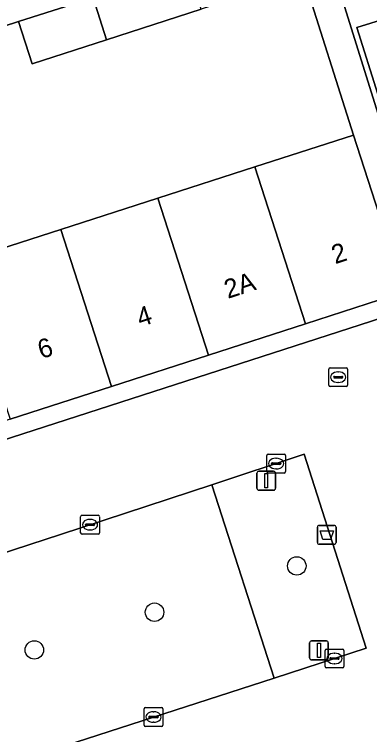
# Model space of a CAD drawing. Extents: x 159371 to 159986, y 382987 to 383597.
# Drawn here: x 159681.71 to 159700.54, y 383202.38 to 383240.55 of the extents above; entities that cross this region are included whole.
import ezdxf

# ---------------------------------------------------------------- set-up
doc = ezdxf.new("R2010")
doc.units = 0
for name, color, linetype in [('IMGEO_Afvalbak', 7, 'Continuous'), ('IMGEO_Boom', 7, 'Continuous'), ('IMGEO_Erf', 7, 'Continuous'), ('IMGEO_Groenvoorziening', 7, 'Continuous'), ('IMGEO_Kolk', 7, 'Continuous'), ('IMGEO_Lichtmast', 7, 'Continuous'), ('IMGEO_Pand', 7, 'Continuous'), ('IMGEO_Pand_nummerreeks', 7, 'Continuous'), ('IMGEO_Rijbaan_lokaal_open', 7, 'Continuous'), ('IMGEO_Rioolput', 7, 'Continuous'), ('IMGEO_Voetpad_open', 7, 'Continuous')]:
    doc.layers.add(name, color=color, linetype=linetype)

msp = doc.modelspace()

# ---------------------------------------------------------------- linework, layer by layer
at = {"layer": 'IMGEO_Afvalbak'}
for p, q in [((159697.768, 383212.573), (159697.768, 383213.373)), ((159697.768, 383213.373), (159697.768, 383212.573)), ((159697.868, 383213.473), (159698.658, 383213.473)), ((159698.658, 383213.473), (159697.868, 383213.473)), ((159698.758, 383213.373), (159698.758, 383212.573)), ((159698.758, 383212.573), (159698.758, 383213.373)), ((159698.658, 383212.473), (159697.868, 383212.473)), ((159697.868, 383212.473), (159698.658, 383212.473))]:
    msp.add_line(p, q, dxfattribs=at)
msp.add_lwpolyline([(159697.911, 383213.187), (159698.615, 383213.187), (159698.466, 383212.717), (159698.06, 383212.717), (159697.911, 383213.187)], dxfattribs=at)
for centre, start, end in [((159697.868, 383213.373), 90, 180), ((159697.868, 383213.373), 90, 180), ((159698.658, 383213.373), 0, 90), ((159698.658, 383213.373), 360, 90), ((159697.868, 383212.573), 180, 270), ((159697.868, 383212.573), 180, 270), ((159698.658, 383212.573), 270, 0), ((159698.658, 383212.573), 270, 0)]:
    msp.add_arc(centre, 0.1, start, end, dxfattribs=at)
at = {"layer": 'IMGEO_Boom'}
for centre in [(159696.677, 383211.322), (159689.133, 383208.87), (159682.763, 383206.871)]:
    msp.add_circle(centre, 0.489, dxfattribs=at)
at = {"layer": 'IMGEO_Erf'}
for points in [[(159697.021, 383242.578), (159691.602, 383240.826), (159686.595, 383239.208), (159682.646, 383237.931), (159681.925, 383240.172), (159679.518, 383239.394), (159680.291, 383237.004), (159675.967, 383235.606), (159678.732, 383227.401), (159684.163, 383229.154), (159689.304, 383230.813), (159694.444, 383232.473), (159699.678, 383234.162)], [(159702.32, 383240.621), (159703.388, 383237.179), (159704.594, 383233.291), (159702.139, 383232.53), (159700.963, 383236.318), (159699.864, 383239.859)]]:
    msp.add_lwpolyline(points, close=True, dxfattribs=at)
msp.add_lwpolyline([(159698.877, 383242.072), (159702.568, 383230.227)], dxfattribs=at)
at = {"layer": 'IMGEO_Groenvoorziening'}
msp.add_lwpolyline([(159695.472, 383205.38), (159700.356, 383206.959), (159697.07, 383217.238), (159692.168, 383215.628)], close=True, dxfattribs=at)
at = {"layer": 'IMGEO_Kolk'}
for p, q in [((159695.08, 383216.322), (159695.08, 383217.174)), ((159695.155, 383217.248), (159696.007, 383217.248)), ((159696.081, 383217.174), (159696.081, 383216.322)), ((159695.382, 383216.791), (159695.78, 383216.791)), ((159695.568, 383217.028), (159695.593, 383217.028)), ((159695.339, 383216.742), (159695.339, 383216.754)), ((159695.777, 383216.705), (159695.379, 383216.705)), ((159695.591, 383216.468), (159695.566, 383216.468)), ((159695.823, 383216.754), (159695.823, 383216.742)), ((159696.007, 383216.248), (159695.155, 383216.248)), ((159685.216, 383213.082), (159685.216, 383213.934)), ((159685.291, 383214.008), (159686.143, 383214.008)), ((159685.704, 383213.788), (159685.729, 383213.788)), ((159686.217, 383213.934), (159686.217, 383213.082)), ((159685.475, 383213.502), (159685.475, 383213.514)), ((159685.913, 383213.465), (159685.515, 383213.465)), ((159685.518, 383213.551), (159685.916, 383213.551)), ((159685.959, 383213.514), (159685.959, 383213.502)), ((159686.143, 383213.008), (159685.291, 383213.008)), ((159685.727, 383213.228), (159685.702, 383213.228)), ((159698.173, 383205.99), (159698.173, 383206.842)), ((159698.248, 383206.916), (159699.1, 383206.916)), ((159699.174, 383206.842), (159699.174, 383205.99)), ((159698.475, 383206.459), (159698.873, 383206.459)), ((159698.661, 383206.696), (159698.686, 383206.696)), ((159698.432, 383206.41), (159698.432, 383206.422)), ((159698.87, 383206.373), (159698.472, 383206.373)), ((159698.684, 383206.136), (159698.659, 383206.136)), ((159698.916, 383206.422), (159698.916, 383206.41)), ((159699.1, 383205.916), (159698.248, 383205.916)), ((159688.656, 383203.816), (159689.508, 383203.816)), ((159688.581, 383202.89), (159688.581, 383203.742)), ((159689.069, 383203.596), (159689.094, 383203.596)), ((159689.582, 383203.742), (159689.582, 383202.89)), ((159688.84, 383203.31), (159688.84, 383203.322)), ((159689.278, 383203.273), (159688.88, 383203.273)), ((159688.883, 383203.359), (159689.281, 383203.359)), ((159689.092, 383203.036), (159689.067, 383203.036)), ((159689.324, 383203.322), (159689.324, 383203.31)), ((159689.508, 383202.816), (159688.656, 383202.816))]:
    msp.add_line(p, q, dxfattribs=at)
for points in [[(159695.08, 383216.322), (159695.08, 383217.174)], [(159695.155, 383217.248), (159696.007, 383217.248)], [(159696.081, 383217.174), (159696.081, 383216.322)], [(159696.007, 383216.248), (159695.155, 383216.248)], [(159685.216, 383213.082), (159685.216, 383213.934)], [(159685.291, 383214.008), (159686.143, 383214.008)], [(159686.217, 383213.934), (159686.217, 383213.082)], [(159686.143, 383213.008), (159685.291, 383213.008)], [(159698.173, 383205.99), (159698.173, 383206.842)], [(159698.248, 383206.916), (159699.1, 383206.916)], [(159699.174, 383206.842), (159699.174, 383205.99)], [(159699.1, 383205.916), (159698.248, 383205.916)], [(159688.656, 383203.816), (159689.508, 383203.816)], [(159688.581, 383202.89), (159688.581, 383203.742)], [(159689.582, 383203.742), (159689.582, 383202.89)], [(159689.508, 383202.816), (159688.656, 383202.816)]]:
    msp.add_lwpolyline(points, dxfattribs=at)
for centre, radius, start, end in [((159695.157, 383217.172), 0.0765, 91.552, 178.448), ((159695.157, 383217.172), 0.0765, 91.552, 178.448), ((159696.005, 383217.172), 0.0765, 1.552, 88.448), ((159696.005, 383217.172), 0.0765, 1.552, 88.448), ((159695.379, 383216.751), 0.0403, 85.8775, 175.7526), ((159695.784, 383216.753), 0.0386, 1.7309, 96.639), ((159695.376, 383216.741), 0.0366, 178.938, 274.7102), ((159695.78, 383216.748), 0.043, 264.8664, 352.4533), ((159695.157, 383216.324), 0.0765, 181.552, 268.448), ((159695.157, 383216.324), 0.0765, 181.552, 268.448), ((159696.005, 383216.324), 0.0765, 271.552, 358.448), ((159696.005, 383216.324), 0.0765, 271.552, 358.448), ((159685.293, 383213.932), 0.0765, 91.552, 178.448), ((159685.293, 383213.932), 0.0765, 91.552, 178.448), ((159686.141, 383213.932), 0.0765, 1.552, 88.448), ((159686.141, 383213.932), 0.0765, 1.552, 88.448), ((159685.515, 383213.511), 0.0403, 85.8775, 175.7526), ((159685.512, 383213.501), 0.0366, 178.938, 274.7102), ((159685.916, 383213.508), 0.043, 264.8664, 352.4533), ((159685.92, 383213.513), 0.0386, 1.7309, 96.639), ((159685.293, 383213.084), 0.0765, 181.552, 268.448), ((159685.293, 383213.084), 0.0765, 181.552, 268.448), ((159686.141, 383213.084), 0.0765, 271.552, 358.448), ((159686.141, 383213.084), 0.0765, 271.552, 358.448), ((159698.25, 383206.84), 0.0765, 91.552, 178.448), ((159698.25, 383206.84), 0.0765, 91.552, 178.448), ((159699.098, 383206.84), 0.0765, 1.552, 88.448), ((159699.098, 383206.84), 0.0765, 1.552, 88.448), ((159698.472, 383206.419), 0.0403, 85.8775, 175.7526), ((159698.877, 383206.421), 0.0386, 1.7309, 96.639), ((159698.469, 383206.409), 0.0366, 178.938, 274.7102), ((159698.873, 383206.416), 0.043, 264.8664, 352.4533), ((159698.25, 383205.992), 0.0765, 181.552, 268.448), ((159698.25, 383205.992), 0.0765, 181.552, 268.448), ((159699.098, 383205.992), 0.0765, 271.552, 358.448), ((159699.098, 383205.992), 0.0765, 271.552, 358.448), ((159688.658, 383203.74), 0.0765, 91.552, 178.448), ((159688.658, 383203.74), 0.0765, 91.552, 178.448), ((159689.506, 383203.74), 0.0765, 1.552, 88.448), ((159689.506, 383203.74), 0.0765, 1.552, 88.448), ((159688.88, 383203.319), 0.0403, 85.8775, 175.7526), ((159688.877, 383203.309), 0.0366, 178.938, 274.7102), ((159689.281, 383203.316), 0.043, 264.8664, 352.4533), ((159689.285, 383203.321), 0.0386, 1.7309, 96.639), ((159688.658, 383202.892), 0.0765, 181.552, 268.448), ((159688.658, 383202.892), 0.0765, 181.552, 268.448), ((159689.506, 383202.892), 0.0765, 271.552, 358.448), ((159689.506, 383202.892), 0.0765, 271.552, 358.448)]:
    msp.add_arc(centre, radius, start, end, dxfattribs=at)
for centre, major_axis, ratio, start_param, end_param in [((159695.567, 383216.748), (-0.387, 0.002), 0.722429, 4.712389, 7.853982), ((159695.592, 383216.748), (-0.39, 0.002), 0.717154, 1.570796, 4.712389), ((159685.703, 383213.508), (-0.387, 0.002), 0.722429, 4.712389, 7.853982), ((159685.728, 383213.508), (-0.39, 0.002), 0.717154, 1.570796, 4.712389), ((159698.66, 383206.416), (-0.387, 0.002), 0.722429, 4.712389, 7.853982), ((159698.685, 383206.416), (-0.39, 0.002), 0.717154, 1.570796, 4.712389), ((159689.068, 383203.316), (-0.387, 0.002), 0.722429, 4.712389, 7.853982), ((159689.093, 383203.316), (-0.39, 0.002), 0.717154, 1.570796, 4.712389)]:
    msp.add_ellipse(centre, major_axis=major_axis, ratio=ratio, start_param=start_param, end_param=end_param, dxfattribs=at)
at = {"layer": 'IMGEO_Lichtmast'}
for p, q in [((159694.559, 383215.439), (159694.559, 383216.239)), ((159694.559, 383216.239), (159694.559, 383215.439)), ((159694.659, 383216.339), (159695.449, 383216.339)), ((159695.449, 383216.339), (159694.659, 383216.339)), ((159695.549, 383216.239), (159695.549, 383215.439)), ((159695.549, 383215.439), (159695.549, 383216.239)), ((159695.449, 383215.339), (159694.659, 383215.339)), ((159694.659, 383215.339), (159695.449, 383215.339)), ((159697.354, 383206.447), (159697.354, 383207.247)), ((159697.354, 383207.247), (159697.354, 383206.447)), ((159697.454, 383207.347), (159698.244, 383207.347)), ((159698.244, 383207.347), (159697.454, 383207.347)), ((159698.344, 383207.247), (159698.344, 383206.447)), ((159698.344, 383206.447), (159698.344, 383207.247)), ((159698.244, 383206.347), (159697.454, 383206.347)), ((159697.454, 383206.347), (159698.244, 383206.347))]:
    msp.add_line(p, q, dxfattribs=at)
for points in [[(159694.979, 383216.214), (159695.129, 383216.214), (159695.129, 383215.464), (159694.979, 383215.464), (159694.979, 383216.214)], [(159697.774, 383207.222), (159697.924, 383207.222), (159697.924, 383206.472), (159697.774, 383206.472), (159697.774, 383207.222)]]:
    msp.add_lwpolyline(points, dxfattribs=at)
for centre, start, end in [((159694.659, 383216.239), 90, 180), ((159694.659, 383216.239), 90, 180), ((159695.449, 383216.239), 0, 90), ((159695.449, 383216.239), 360, 90), ((159694.659, 383215.439), 180, 270), ((159694.659, 383215.439), 180, 270), ((159695.449, 383215.439), 270, 0), ((159695.449, 383215.439), 270, 0), ((159697.454, 383207.247), 90, 180), ((159697.454, 383207.247), 90, 180), ((159698.244, 383207.247), 0, 90), ((159698.244, 383207.247), 360, 90), ((159697.454, 383206.447), 180, 270), ((159697.454, 383206.447), 180, 270), ((159698.244, 383206.447), 270, 0), ((159698.244, 383206.447), 270, 0)]:
    msp.add_arc(centre, 0.1, start, end, dxfattribs=at)
at = {"layer": 'IMGEO_Pand'}
for points in [[(159691.602, 383240.826), (159690.881, 383243.068), (159685.873, 383241.448), (159686.595, 383239.208)], [(159686.595, 383239.208), (159685.873, 383241.448), (159681.925, 383240.172), (159682.646, 383237.931)], [(159700.963, 383236.318), (159703.388, 383237.179), (159702.32, 383240.621), (159699.864, 383239.859)], [(159697.129, 383224.153), (159702.363, 383225.842), (159699.678, 383234.162), (159694.444, 383232.473)], [(159689.304, 383230.813), (159691.988, 383222.493), (159697.129, 383224.153), (159694.444, 383232.473)], [(159684.163, 383229.154), (159686.848, 383220.834), (159691.988, 383222.493), (159689.304, 383230.813)], [(159684.163, 383229.154), (159678.732, 383227.401), (159679.596, 383224.722), (159680.542, 383221.913), (159681.488, 383219.104), (159686.848, 383220.834)]]:
    msp.add_lwpolyline(points, close=True, dxfattribs=at)
at = {"layer": 'IMGEO_Rijbaan_lokaal_open'}
msp.add_lwpolyline([(159702.938, 383225.039), (159675.192, 383216.084), (159669.539, 383233.494), (159664.664, 383231.911), (159670.061, 383215.347), (159670.327, 383214.53), (159657.259, 383210.227)], dxfattribs=at)
msp.add_lwpolyline([(159700.356, 383206.959), (159695.472, 383205.38), (159673.271, 383198.205), (159668.166, 383196.555), (159665.011, 383206.746), (159670.044, 383208.389), (159684.151, 383212.994), (159692.168, 383215.628), (159697.07, 383217.238)], close=True, dxfattribs=at)
at = {"layer": 'IMGEO_Rioolput'}
for p, q in [((159698.371, 383220.899), (159698.371, 383221.751)), ((159698.446, 383221.825), (159699.298, 383221.825)), ((159699.372, 383221.751), (159699.372, 383220.899)), ((159698.673, 383221.368), (159699.071, 383221.368)), ((159698.859, 383221.605), (159698.884, 383221.605)), ((159698.63, 383221.319), (159698.63, 383221.331)), ((159699.068, 383221.282), (159698.67, 383221.282)), ((159698.882, 383221.045), (159698.857, 383221.045)), ((159699.114, 383221.331), (159699.114, 383221.319)), ((159699.298, 383220.825), (159698.446, 383220.825))]:
    msp.add_line(p, q, dxfattribs=at)
for points in [[(159698.371, 383220.899), (159698.371, 383221.751)], [(159698.446, 383221.825), (159699.298, 383221.825)], [(159699.372, 383221.751), (159699.372, 383220.899)], [(159699.298, 383220.825), (159698.446, 383220.825)]]:
    msp.add_lwpolyline(points, dxfattribs=at)
for centre, radius, start, end in [((159698.448, 383221.749), 0.0765, 91.552, 178.448), ((159698.448, 383221.749), 0.0765, 91.552, 178.448), ((159699.296, 383221.749), 0.0765, 1.552, 88.448), ((159699.296, 383221.749), 0.0765, 1.552, 88.448), ((159698.67, 383221.328), 0.0403, 85.8775, 175.7526), ((159699.075, 383221.33), 0.0386, 1.7309, 96.639), ((159698.667, 383221.318), 0.0366, 178.938, 274.7102), ((159699.071, 383221.325), 0.043, 264.8664, 352.4533), ((159698.448, 383220.901), 0.0765, 181.552, 268.448), ((159698.448, 383220.901), 0.0765, 181.552, 268.448), ((159699.296, 383220.901), 0.0765, 271.552, 358.448), ((159699.296, 383220.901), 0.0765, 271.552, 358.448)]:
    msp.add_arc(centre, radius, start, end, dxfattribs=at)
for centre, major_axis, ratio, start_param, end_param in [((159698.858, 383221.325), (-0.387, 0.002), 0.722429, 4.712389, 7.853982), ((159698.883, 383221.325), (-0.39, 0.002), 0.717154, 1.570796, 4.712389)]:
    msp.add_ellipse(centre, major_axis=major_axis, ratio=ratio, start_param=start_param, end_param=end_param, dxfattribs=at)
at = {"layer": 'IMGEO_Voetpad_open'}
for points in [[(159665.513, 383250), (159669.446, 383237.835), (159668.26, 383237.434), (159668.65, 383236.234), (159669.539, 383233.494), (159675.192, 383216.084), (159702.938, 383225.039)], [(159702.363, 383225.842), (159697.129, 383224.153), (159691.988, 383222.493), (159686.848, 383220.834), (159681.488, 383219.104), (159675.798, 383217.268), (159674.888, 383220.088), (159673.978, 383222.908), (159670.248, 383233.975), (159674.996, 383235.407), (159678.695, 383224.431), (159679.596, 383224.722), (159678.732, 383227.401), (159675.967, 383235.606), (159675.194, 383237.996), (159674.65, 383239.483), (159670.336, 383238.091), (159668.615, 383243.427)], [(159697.021, 383242.578), (159699.678, 383234.162), (159702.363, 383225.842), (159703.816, 383226.296), (159702.568, 383230.227), (159698.877, 383242.072)], [(159678.66, 383240.777), (159674.65, 383239.483), (159675.194, 383237.996), (159679.518, 383239.394), (159681.925, 383240.172), (159685.873, 383241.448)]]:
    msp.add_lwpolyline(points, dxfattribs=at)
msp.add_lwpolyline([(159673.271, 383198.205), (159695.472, 383205.38), (159692.168, 383215.628), (159684.151, 383212.994), (159670.044, 383208.389)], close=True, dxfattribs=at)

# ---------------------------------------------------------------- texts
at = {"layer": 'IMGEO_Pand_nummerreeks'}
for s, rotation, p in [('2', 17.8878, (159698.708, 383227.311)), ('2A', 17.8878, (159693.02, 383225.475)), ('4', 17.8878, (159688.382, 383223.978)), ('6', 17.8924, (159683.132, 383222.283))]:
    msp.add_text(s, height=1, rotation=rotation, dxfattribs=at).set_placement(p)

doc.saveas('drawing.dxf')
